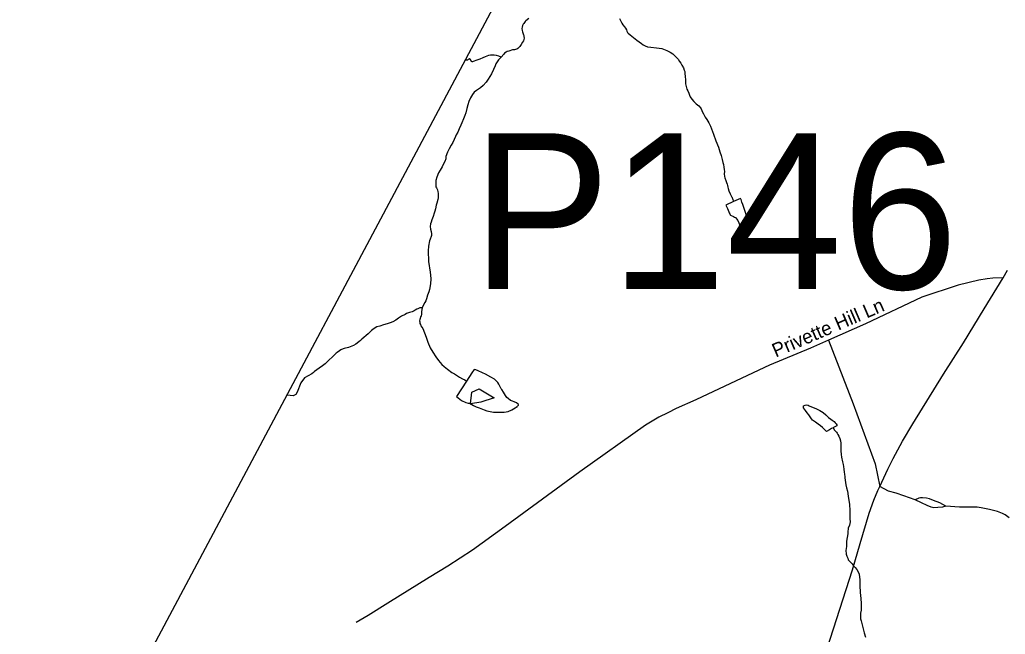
# Model space of a CAD drawing. Extents: x 2220236 to 2384410, y 720751 to 894131.
# Drawn here: x 2259164 to 2265910, y 832104 to 836309 of the extents above; entities that cross this region are included whole.
import ezdxf

# ---------------------------------------------------------------- set-up
doc = ezdxf.new("R2010")
doc.units = 0
for name, color, linetype in [('Exist Boundary Political CountyLine', 7, 'Continuous'), ('Exist Hydrographic Misc Water Feature', 7, 'Continuous'), ('Exist Hydrographic Pond Under 1500 Sq Ft', 7, 'Continuous'), ('Exist Road Non-System Type 51', 7, 'Continuous'), ('Exist Road Non-System Type 51 Label', 7, 'Continuous'), ('Exist Road Secondary Structure Pipe Number Label', 7, 'Continuous'), ('Exist Road Secondary Type 51 Attributed', 7, 'Continuous')]:
    doc.layers.add(name, color=color, linetype=linetype)

msp = doc.modelspace()

# ---------------------------------------------------------------- linework, layer by layer
at = {"layer": 'Exist Boundary Political CountyLine'}
msp.add_lwpolyline([(2293117.8, 894131.3), (2291903.9, 891776.4), (2258821.6, 829664.6), (2255410.5, 823324), (2242088.6, 797598.7), (2231459.6, 775980.5), (2225010.8, 762953.2), (2220575.6, 753519.5)], dxfattribs=at)
at = {"layer": 'Exist Hydrographic Misc Water Feature'}
for points in [[(2262648.9, 836318.2), (2262628.9, 836302.2), (2262623.2, 836295.7), (2262619.2, 836290.2), (2262615.1, 836283.8), (2262611.4, 836277.9), (2262605.6, 836268.2), (2262602.8, 836257.8), (2262601.6, 836248), (2262602.6, 836235.5), (2262605, 836225.6), (2262607.8, 836218.3), (2262610, 836211.7), (2262611.8, 836205.8), (2262614, 836200.2), (2262615.2, 836193.6), (2262616.3, 836183.7), (2262615.1, 836172.9), (2262612.6, 836164.1), (2262606.5, 836154.4), (2262596.3, 836138.2), (2262586.9, 836125.9), (2262574.8, 836111.4), (2262567.2, 836107.6), (2262558.9, 836105.2), (2262551, 836103.7), (2262537.2, 836101.7), (2262512.8, 836094.7), (2262500.9, 836091), (2262492.9, 836086.2), (2262482.9, 836078.9), (2262477.2, 836072.4), (2262460.1, 836053.1)], [(2263268.8, 836316.1), (2263284.9, 836286.3), (2263292.9, 836274.6), (2263303.4, 836260.3), (2263311.4, 836250.3), (2263317.4, 836238.7), (2263319.5, 836230.5), (2263323.6, 836222.2), (2263329.4, 836216.5), (2263341.7, 836206.4), (2263388.1, 836169.4), (2263420.4, 836145.7), (2263432.1, 836137.3), (2263446.3, 836129.4), (2263462.3, 836123.5), (2263484.2, 836122.1), (2263522.5, 836116.4), (2263558.5, 836112.4), (2263594.6, 836098.5), (2263616.4, 836087.5), (2263634.8, 836075.7), (2263650.9, 836059.6), (2263661.1, 836047.3), (2263671.1, 836037.9), (2263681.3, 836023.9), (2263689.3, 836012.2), (2263697.5, 835998), (2263707.6, 835979.7), (2263712.5, 835964.8), (2263715.9, 835954.3), (2263717.9, 835940.1), (2263720.1, 835919.7), (2263720.4, 835898.4), (2263722.4, 835870.5), (2263725.3, 835851.4), (2263730.8, 835834.2), (2263737.2, 835822.6), (2263745, 835806.1), (2263749.3, 835791.9), (2263754, 835781.9), (2263765.5, 835764.6), (2263777.9, 835748.6), (2263790.5, 835736.9), (2263795.6, 835732.9), (2263803.7, 835726.8), (2263811.8, 835719.4), (2263823.9, 835705), (2263828.1, 835699.4), (2263834.4, 835686.8), (2263836.2, 835681.2), (2263844.4, 835665.3), (2263856.4, 835641.4), (2263866.6, 835627.1), (2263880.9, 835603.2), (2263892.8, 835580), (2263913.7, 835526.1), (2263930.1, 835479.8), (2263946.6, 835436.2), (2263956.8, 835403.8), (2263965.1, 835380), (2263971.4, 835352), (2263977.3, 835332.2), (2263981.5, 835318), (2263983.8, 835299.9), (2263985.8, 835284.5), (2263988.1, 835270.3), (2263986.1, 835254), (2263988.4, 835236.9), (2263990.1, 835226), (2263996.7, 835208.8), (2264002.6, 835196.2), (2264006.7, 835184.7), (2264008.8, 835174.8), (2264011.1, 835162.6), (2264013.3, 835154.3), (2264018.8, 835138.5), (2264027.3, 835118.6), (2264035.4, 835100.4), (2264037.7, 835097.1), (2264045.8, 835078.9), (2264047.9, 835070.6), (2264049.4, 835064)], [(2262460.1, 836053.1), (2262453.4, 836046.7), (2262441.7, 836034.8), (2262433.2, 836020.9), (2262424, 836006.3), (2262417.8, 835992.7), (2262408.2, 835968.3), (2262393.1, 835938.1), (2262382.9, 835919.6), (2262371, 835901.8), (2262357.2, 835881.4), (2262337.4, 835859.8), (2262317.3, 835842.9), (2262291.7, 835825.4), (2262275.7, 835812.6), (2262263.9, 835796.4), (2262250, 835774.7), (2262238.3, 835750.4), (2262230.6, 835726.6), (2262224.9, 835702.1), (2262217, 835672.1), (2262211.4, 835654.2), (2262201.4, 835630.4), (2262189.7, 835604.4), (2262183.8, 835588.2), (2262172.1, 835562.2), (2262162.5, 835539.4), (2262152.6, 835521.6), (2262146.4, 835509.6), (2262129.2, 835469.6), (2262117.3, 835449.5), (2262103.3, 835425.2), (2262093.4, 835403.1), (2262081.9, 835373.1), (2262080, 835357.4), (2262074.3, 835338.8), (2262066.1, 835323.3), (2262056.5, 835303.1), (2262042.9, 835278.8), (2262031.1, 835261), (2262019.3, 835232.4), (2262013.6, 835208.9), (2262011.6, 835190.9), (2262011.6, 835176.8), (2262013.7, 835166.3), (2262017.8, 835158), (2262024.1, 835144.7), (2262026.7, 835132.2), (2262028.2, 835122.3), (2262028.2, 835106.9), (2262027.8, 835089.5), (2262026.6, 835079.1), (2262020.5, 835054.6), (2262015, 835040.6), (2262009.2, 835014.5), (2262005.3, 834998.2), (2262001.7, 834984.5), (2261994.1, 834963.3), (2261985.7, 834940.5), (2261980.1, 834924.2), (2261976.3, 834911.8), (2261974.6, 834893.2), (2261976.5, 834875.8), (2261980.4, 834860.3), (2261982.7, 834844.5), (2261982.8, 834832.3), (2261981.1, 834826.5), (2261973.1, 834806.3), (2261969.3, 834796.5), (2261961.6, 834759.6), (2261959.7, 834727.9), (2261961.7, 834654), (2261973.4, 834582.3), (2261975.2, 834561.9), (2261977.7, 834536.3), (2261976, 834501.8), (2261968.2, 834462), (2261964.6, 834446.3), (2261956.6, 834423.5), (2261948.6, 834400.1), (2261943.1, 834386.1), (2261937.2, 834374.1), (2261927.4, 834357.9), (2261921.1, 834341.6), (2261919.7, 834337.4)], [(2262460.1, 836053.1), (2262443.2, 836059.4), (2262427.5, 836064.6), (2262412.5, 836065.6), (2262397.4, 836065.9), (2262387.6, 836066.1), (2262373.4, 836064.1), (2262361.5, 836059.4), (2262349.6, 836055.4), (2262333.4, 836049.2), (2262313.8, 836039.1), (2262293.7, 836031.3), (2262267.6, 836022.7), (2262263.7, 836021.6), (2262260.3, 836021.2), (2262257.1, 836022.1), (2262254.8, 836025.4), (2262253.9, 836030.2), (2262247.7, 836038.5), (2262245.5, 836039.9), (2262242.4, 836040.1), (2262240, 836040.1), (2262238.3, 836039.3), (2262234.8, 836035.8), (2262228.9, 836031), (2262212.9, 836031.7)], [(2264049.4, 835064), (2263998.1, 835040.5), (2264008.1, 835016.7), (2264014.4, 835005.1), (2264018.5, 834995.2), (2264020.6, 834988.5), (2264024.4, 834980.9), (2264026.6, 834974.3), (2264028.5, 834971), (2264050.6, 834963.3), (2264056.8, 834958.9), (2264062.6, 834954.9), (2264070.6, 834947.2), (2264079.2, 834935.5), (2264087.1, 834918.9), (2264091.1, 834907.4), (2264094.8, 834894.2), (2264099.7, 834877.7), (2264101.4, 834867.2), (2264103.8, 834855.6), (2264105.7, 834849.7), (2264108.4, 834841.4), (2264111.6, 834834.8), (2264115.4, 834827.5), (2264117.6, 834823.2), (2264122, 834815.9), (2264127.8, 834811.5), (2264132.1, 834810.8), (2264136, 834811.3), (2264138.1, 834813.9), (2264140.1, 834817.8), (2264141.9, 834823.7), (2264142, 834830.2), (2264137.9, 834840.2), (2264135.7, 834843.5), (2264131.7, 834853.4), (2264128.6, 834865.6), (2264125.7, 834881.4), (2264123.6, 834893.6), (2264123.1, 834901.8), (2264122.5, 834917.6), (2264121.7, 834925.8), (2264121.2, 834933), (2264121.9, 834937.9), (2264124, 834944.4), (2264129.1, 834950.9), (2264132.8, 834957.4), (2264136.7, 834968.1), (2264135.8, 834976.3), (2264134.6, 834981.9), (2264120.1, 835023.2), (2264114.3, 835044), (2264107.8, 835061.2), (2264101.6, 835079.4), (2264099.7, 835082), (2264097.4, 835085.4), (2264049.4, 835064)], [(2261919.7, 834337.4), (2261904, 834337), (2261899.1, 834336.2), (2261893.8, 834334), (2261889.4, 834331.4), (2261883.5, 834327.6), (2261871.5, 834321.3), (2261863.9, 834317.2), (2261850, 834310.9), (2261831.8, 834304.8), (2261812, 834297.9), (2261801.7, 834292.3), (2261778.2, 834280.6), (2261757.9, 834267.9), (2261738.3, 834254.2), (2261718.3, 834241.5), (2261700.5, 834235.3), (2261680.4, 834229.2), (2261654.6, 834221.5), (2261628.9, 834213.2), (2261608.7, 834207), (2261596.8, 834200.7), (2261581.5, 834190.2), (2261571.1, 834182.2), (2261560.8, 834171.9), (2261549.4, 834160.7), (2261535.3, 834147.9), (2261519.3, 834134.1), (2261505.6, 834122.2), (2261495.9, 834113.3), (2261485.9, 834104.6), (2261465.9, 834089.3), (2261450, 834080.8), (2261438.1, 834075.1), (2261414.3, 834066.7), (2261386.2, 834059.1), (2261367.7, 834052.9), (2261362.4, 834050.4), (2261352.5, 834044.1), (2261336.5, 834032.3), (2261329.8, 834026.5), (2261304.7, 834001.8), (2261281.3, 833980), (2261267.2, 833965.5), (2261255.2, 833955.2), (2261237.2, 833941.5), (2261213.5, 833924.9), (2261197.5, 833912.8), (2261181.6, 833901), (2261175.8, 833894.6), (2261163.8, 833885), (2261114.7, 833859.3), (2261088.8, 833825.1), (2261063.9, 833760.8), (2261053.5, 833745.2), (2261036.9, 833735.9), (2261015.1, 833737.9), (2260991.8, 833739.2)], [(2261919.7, 834337.4), (2261916.6, 834326.9), (2261913.9, 834309.6), (2261913.9, 834291.6), (2261912.1, 834283.4), (2261908, 834275.3), (2261904.2, 834265.5), (2261902.3, 834257.4), (2261901.8, 834249.2), (2261902.3, 834241), (2261904.1, 834230.4), (2261906.6, 834223.8), (2261910.6, 834213.9), (2261922.7, 834195.6), (2261934.9, 834167.5), (2261947.4, 834137.7), (2261957.5, 834102.1), (2261974.1, 834065), (2261991.8, 834033.5), (2262012.5, 834001.9), (2262030.7, 833976.9), (2262054.7, 833950.8), (2262069.2, 833936.7), (2262091.5, 833918.2), (2262122.5, 833895.3), (2262139.6, 833885.1), (2262161.7, 833871.5), (2262175.6, 833864), (2262195.7, 833852.1), (2262210, 833844.3), (2262221.6, 833836.8), (2262223.3, 833836.8)], [(2262223.3, 833836.8), (2262154.8, 833730), (2262189, 833703.7), (2262217.3, 833690), (2262233.3, 833686.3), (2262243.1, 833684.5), (2262269.3, 833668.5), (2262289.5, 833660.6), (2262309.7, 833652.9), (2262343.5, 833639.1), (2262361.7, 833633.8), (2262407.8, 833623.7), (2262429.7, 833622.6), (2262455.7, 833622.7), (2262479.6, 833624.8), (2262507.6, 833629.2), (2262533.7, 833640.1), (2262555.3, 833653.4), (2262561.3, 833657.6), (2262564.3, 833659.1), (2262568.3, 833660.7), (2262571.3, 833663.9), (2262574.7, 833667.8), (2262577.4, 833671), (2262577.4, 833673.6), (2262575.5, 833677.6), (2262565.2, 833687.7), (2262549.3, 833694.6), (2262536.9, 833699.1), (2262523.9, 833704.3), (2262506.8, 833716.8), (2262498.8, 833725.1), (2262488.6, 833738.5), (2262474.6, 833761), (2262464.5, 833778.3), (2262460.3, 833784.3), (2262443.9, 833814.2), (2262435.9, 833826.5), (2262425.7, 833838.2), (2262413.5, 833849.9), (2262388.8, 833863.5), (2262353.5, 833883.3), (2262332, 833893.6), (2262301.5, 833907.3), (2262287.2, 833913.2), (2262275.1, 833916.7), (2262258.9, 833892.5), (2262223.3, 833836.8)], [(2262250.8, 833681.3), (2262258.4, 833761.1), (2262309.5, 833784.3), (2262412, 833722.2), (2262320.2, 833692.1), (2262250.8, 833681.3)], [(2264732.4, 833517.5), (2264741.9, 833499.9), (2264745.7, 833494.9), (2264749.9, 833491.5), (2264755.4, 833485.8), (2264760.2, 833479.2), (2264765.2, 833470.9), (2264771.9, 833459.2), (2264778.8, 833444.3), (2264783, 833427.9), (2264784.3, 833411.4), (2264784.7, 833395.7), (2264785, 833379.3), (2264784.9, 833359.6), (2264787, 833334.3), (2264789.6, 833315.2), (2264795.8, 833283.9), (2264799.7, 833265.8), (2264804, 833251.9), (2264804.9, 833234.5), (2264808.1, 833214.1), (2264810.8, 833200), (2264812.4, 833181.9), (2264812.9, 833175.3), (2264814.8, 833158.2), (2264817.2, 833143.4), (2264819.1, 833127.6), (2264823.3, 833105.6), (2264829.7, 833084.1), (2264835.8, 833047.9), (2264840.2, 833019.9), (2264844.2, 832994.3), (2264846.9, 832948.3), (2264847, 832922.1), (2264847.4, 832894.2), (2264847.7, 832873.8), (2264843.6, 832851.6), (2264835.9, 832829.8), (2264832.1, 832803.6), (2264832.2, 832792.1), (2264822.9, 832741.5), (2264822.6, 832724.1), (2264823.1, 832702.1), (2264821, 832694), (2264821.2, 832688.1), (2264819.4, 832679.9), (2264819.5, 832671.7), (2264821.6, 832659.5), (2264821.7, 832652), (2264825.7, 832638.1), (2264831.7, 832623.9), (2264835.7, 832614), (2264847.9, 832599.9), (2264862, 832586.5), (2264872.2, 832572.2), (2264882.2, 832560.5), (2264894.3, 832546.5), (2264902.6, 832532.2), (2264910.7, 832515), (2264914.9, 832476.2), (2264915.4, 832436.8), (2264918, 832390.9), (2264922.4, 832349.1), (2264924.6, 832314.6), (2264924.9, 832296.6), (2264924.9, 832282.5), (2264923, 832268.7), (2264919, 832249.1), (2264919.3, 832232.7), (2264919.5, 832224.5), (2264919.5, 832210.4), (2264923.5, 832194.9), (2264927.7, 832176.8), (2264936, 832151), (2264944.4, 832114.8), (2264954.6, 832085.1)]]:
    msp.add_lwpolyline(points, dxfattribs=at)
at = {"layer": 'Exist Hydrographic Pond Under 1500 Sq Ft'}
msp.add_lwpolyline([(2264732.4, 833517.5), (2264721.8, 833511.1), (2264707.8, 833503.2), (2264687.6, 833490.5), (2264659.6, 833518), (2264645.4, 833530.7), (2264629.6, 833542.6), (2264611.5, 833554.4), (2264591.5, 833569.6), (2264583.1, 833578), (2264574.9, 833591.9), (2264566.6, 833605.2), (2264554.8, 833619.5), (2264542.6, 833635.2), (2264536.6, 833643.5), (2264528.6, 833652.9), (2264528.4, 833659.5), (2264528.5, 833663.4), (2264530.2, 833667.6), (2264540.4, 833671.3), (2264552.3, 833673.7), (2264560.1, 833671.9), (2264568.2, 833667.5), (2264618.6, 833646.1), (2264640.4, 833634.2), (2264662.7, 833620.6), (2264682.7, 833604.4), (2264701.1, 833587), (2264717.2, 833575.2), (2264725, 833569.1), (2264739.5, 833559), (2264745.3, 833551.6), (2264753.3, 833543.3), (2264757.4, 833537.3), (2264757.6, 833529.1), (2264743.7, 833522.8), (2264735.4, 833519), (2264732.4, 833517.5)], dxfattribs=at)
at = {"layer": 'Exist Road Non-System Type 51'}
for points in [[(2265895.6, 834543.7), (2265825, 834541.5), (2265787.4, 834537.1), (2265728.4, 834526.6), (2265588, 834492.5), (2265338.2, 834411.1), (2264953.9, 834228.7), (2264701.4, 834117.1)], [(2264701.4, 834117.1), (2264576.2, 834062), (2264297.4, 833945.4), (2264029.9, 833820.5), (2263791.1, 833707.6), (2263658, 833648.6), (2263600.3, 833618.4), (2263540, 833589.5), (2263447.5, 833535.7), (2262998.3, 833215.5), (2262486.6, 832840.9), (2262264.1, 832678.7), (2262094.6, 832569.7), (2261966, 832492.3), (2261684, 832316.4), (2261548.9, 832232.4), (2261467.6, 832185.2)], [(2264701.4, 834117.1), (2264868.6, 833681.4), (2265019.5, 833270.6), (2265051.6, 833115.7)], [(2265293.6, 833023.8), (2265216.2, 833051.4), (2265163.7, 833069.8), (2265110, 833082.9), (2265051.6, 833115.7)], [(2265503.5, 832980.5), (2265462.8, 833002.8), (2265419.5, 833019.9), (2265390.7, 833031.7), (2265371, 833035.7), (2265343.4, 833038.3), (2265329, 833038.3), (2265318.5, 833034.3), (2265293.6, 833023.8)], [(2265503.5, 832980.5), (2265481.2, 832974), (2265448.4, 832971.3), (2265422.1, 832970), (2265403.8, 832974), (2265376.2, 832984.5), (2265336.9, 833002.8), (2265293.6, 833023.8)], [(2265937.6, 832900.5), (2265908.7, 832920.2), (2265890.4, 832929.3), (2265856.3, 832943.8), (2265801.2, 832956.9), (2265744.8, 832970), (2265717.2, 832972.7), (2265662.2, 832972.7), (2265597.9, 832974), (2265503.5, 832980.5)]]:
    msp.add_lwpolyline(points, dxfattribs=at)
at = {"layer": 'Exist Road Secondary Type 51 Attributed'}
msp.add_lwpolyline([(2264582.6, 831667), (2264864, 832544.8), (2264917.8, 832725.9), (2264978.2, 832932), (2265010.9, 833021.2), (2265038.5, 833088.1), (2265051.6, 833115.7), (2265105.4, 833233.8), (2265143, 833307.6), (2265207.8, 833426.2), (2265276.7, 833544.7), (2265487.5, 833884.5), (2265625.3, 834097.8), (2265765.1, 834331), (2265895.6, 834543.7), (2265925.1, 834596.2)], dxfattribs=at)

# ---------------------------------------------------------------- texts
at = {"layer": 'Exist Road Non-System Type 51 Label'}
msp.add_text('Privette Hill Ln', height=95, rotation=23.26483, dxfattribs=at).set_placement((2264339.1, 833996.7))
at = {"layer": 'Exist Road Secondary Structure Pipe Number Label'}
msp.add_text('P146', height=1066.27, dxfattribs=at).set_placement((2262256.5, 834466.1))

doc.saveas('drawing.dxf')
